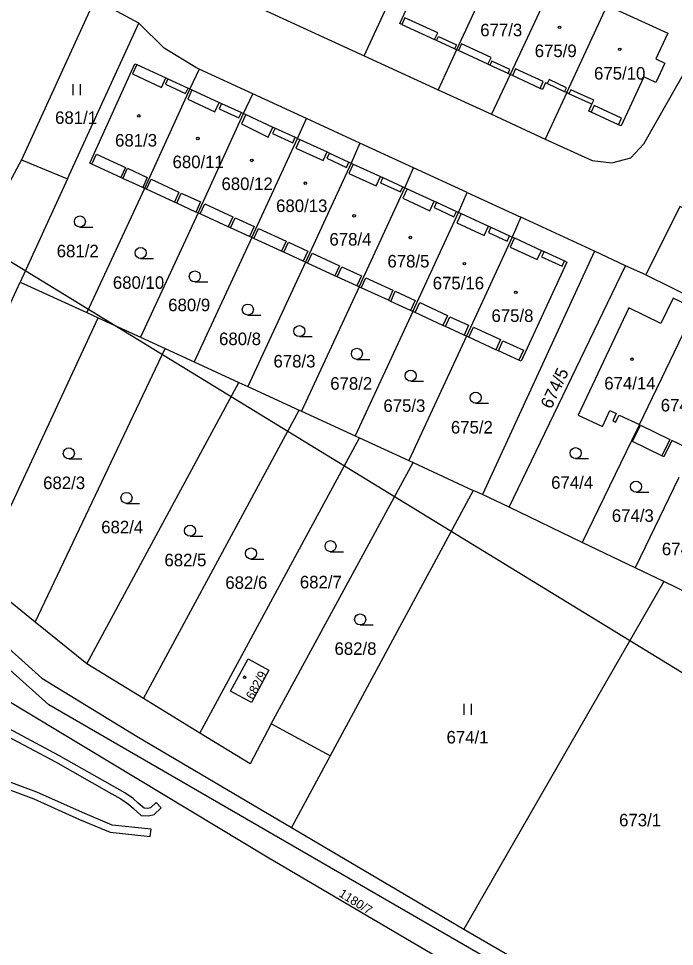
# Model space of a CAD drawing. Extents: x -756746 to -753363, y -1166406 to -1161727.
# Drawn here: x -754968.3 to -754879.4, y -1162830.1 to -1162704.3 of the extents above; entities that cross this region are included whole.
import ezdxf

# ---------------------------------------------------------------- set-up
doc = ezdxf.new("R2010")
doc.units = 0
for name, color, linetype in [('Hranice parcel', 7, 'Continuous'), ('Parcelní čísla', 7, 'Continuous'), ('Poz předměty', 7, 'Continuous'), ('Vnitřní kresba', 7, 'Continuous'), ('Věcná břemena k části', 7, 'Continuous'), ('Značky budov', 7, 'Continuous'), ('Značky kultur', 7, 'Continuous')]:
    doc.layers.add(name, color=color, linetype=linetype)

msp = doc.modelspace()

# ---------------------------------------------------------------- linework, layer by layer
at = {"layer": 'Hranice parcel'}
for p, q in [((-754921.48, -1162709.33), (-754915.02, -1162695.31)), ((-754903.5, -1162696.74), (-754908.96, -1162708.51)), ((-754958, -1162701.65), (-754967.95, -1162723.46)), ((-754952.01, -1162704.91), (-754958, -1162701.65)), ((-754894.04, -1162714.33), (-754888.55, -1162702.5)), ((-754961.68, -1162726.01), (-754952.01, -1162704.91)), ((-754908.96, -1162708.51), (-754911.48, -1162713.93)), ((-754921.48, -1162709.33), (-754911.48, -1162713.93)), ((-754943.86, -1162711.13), (-754945.13, -1162713.83)), ((-754936.6, -1162714.48), (-754943.86, -1162711.13)), ((-754945.13, -1162713.83), (-754951.27, -1162727.31)), ((-754911.48, -1162713.93), (-754904.22, -1162717.27)), ((-754929.33, -1162717.82), (-754936.6, -1162714.48)), ((-754894.04, -1162714.33), (-754896.95, -1162720.62)), ((-754922.06, -1162721.17), (-754929.33, -1162717.82)), ((-754904.22, -1162717.27), (-754896.95, -1162720.62)), ((-754914.79, -1162724.52), (-754922.06, -1162721.17)), ((-754967.95, -1162723.46), (-754978.29, -1162742.62)), ((-754967.95, -1162723.46), (-754961.68, -1162726.01)), ((-754907.53, -1162727.86), (-754914.79, -1162724.52)), ((-754961.68, -1162726.01), (-754968.11, -1162740.03)), ((-754951.27, -1162727.31), (-754959.06, -1162744.15)), ((-754907.53, -1162727.86), (-754900.26, -1162731.21)), ((-754944, -1162730.65), (-754951.8, -1162747.5)), ((-754900.26, -1162731.21), (-754901.44, -1162733.91)), ((-754890.27, -1162735.81), (-754900.26, -1162731.21)), ((-754936.73, -1162733.99), (-754944.53, -1162750.84)), ((-754901.44, -1162733.91), (-754907.62, -1162747.36)), ((-754890.27, -1162735.81), (-754905.47, -1162768.83)), ((-754886.06, -1162737.8), (-754890.27, -1162735.81)), ((-754929.46, -1162737.33), (-754937.26, -1162754.19)), ((-754901.86, -1162770.54), (-754886.06, -1162737.8)), ((-754883.32, -1162739.04), (-754886.06, -1162737.8)), ((-754883.32, -1162739.04), (-754876.15, -1162742.58)), ((-754968.11, -1162740.03), (-754959.06, -1162744.15)), ((-754922.19, -1162740.67), (-754929.99, -1162757.54)), ((-754959.06, -1162744.15), (-754957.54, -1162744.85)), ((-754914.91, -1162744.01), (-754922.73, -1162760.88)), ((-754973.84, -1162779.84), (-754957.54, -1162744.85)), ((-754957.54, -1162744.85), (-754951.8, -1162747.5)), ((-754951.8, -1162747.5), (-754948.46, -1162749.03)), ((-754907.62, -1162747.36), (-754915.46, -1162764.23)), ((-754966.08, -1162786.15), (-754948.46, -1162749.03)), ((-754948.46, -1162749.03), (-754944.53, -1162750.84)), ((-754944.53, -1162750.84), (-754938.48, -1162753.63)), ((-754959.08, -1162791.82), (-754938.48, -1162753.63)), ((-754938.48, -1162753.63), (-754937.26, -1162754.19)), ((-754937.26, -1162754.19), (-754930.3, -1162757.4)), ((-754951.42, -1162796.5), (-754930.3, -1162757.4)), ((-754930.3, -1162757.4), (-754929.99, -1162757.54)), ((-754929.99, -1162757.54), (-754922.73, -1162760.88)), ((-754884.18, -1162759.36), (-754885.25, -1162761.57)), ((-754943.76, -1162801.18), (-754922.13, -1162761.16)), ((-754922.73, -1162760.88), (-754922.13, -1162761.16)), ((-754922.13, -1162761.16), (-754915.46, -1162764.23)), ((-754885.25, -1162761.57), (-754891.96, -1162775.32)), ((-754934.08, -1162799.95), (-754914.87, -1162764.5)), ((-754915.46, -1162764.23), (-754914.87, -1162764.5)), ((-754914.87, -1162764.5), (-754906.7, -1162768.27)), ((-754878.83, -1162766.51), (-754884.75, -1162778.79)), ((-754906.7, -1162768.27), (-754926.09, -1162804.27)), ((-754905.47, -1162768.83), (-754906.7, -1162768.27)), ((-754901.86, -1162770.54), (-754905.47, -1162768.83)), ((-754891.96, -1162775.32), (-754901.86, -1162770.54)), ((-754884.75, -1162778.79), (-754891.96, -1162775.32)), ((-754880.9, -1162780.62), (-754884.75, -1162778.79)), ((-754966.08, -1162786.15), (-754973.84, -1162779.84)), ((-754880.9, -1162780.62), (-754907.99, -1162827.77)), ((-754877.55, -1162782.27), (-754880.9, -1162780.62)), ((-754959.08, -1162791.82), (-754966.08, -1162786.15)), ((-754951.42, -1162796.5), (-754959.08, -1162791.82)), ((-754943.76, -1162801.18), (-754951.42, -1162796.5)), ((-754926.09, -1162804.27), (-754934.08, -1162799.95)), ((-754926.09, -1162804.27), (-754931.33, -1162814)), ((-754931.33, -1162814), (-754907.99, -1162827.77)), ((-754907.99, -1162827.77), (-754885.82, -1162840.64))]:
    msp.add_line(p, q, dxfattribs=at)
for points in [[(-754942.72, -1162683.04), (-754944.75, -1162687.61), (-754945.57, -1162691.41), (-754944.95, -1162695.33), (-754942.88, -1162698.71), (-754939.72, -1162700.93), (-754921.48, -1162709.33)], [(-754908.96, -1162708.51), (-754909.24, -1162708.38), (-754911.68, -1162707.25), (-754911.96, -1162707.13), (-754911.53, -1162706.22), (-754915.96, -1162704.17), (-754916.38, -1162705.08), (-754916.67, -1162704.94), (-754914.57, -1162700.45), (-754914.31, -1162700.57), (-754911.76, -1162695.08), (-754910.95, -1162693.32), (-754907.57, -1162694.87), (-754903.5, -1162696.74)], [(-754896.95, -1162720.62), (-754890.59, -1162723.55), (-754887.91, -1162723.86), (-754885.35, -1162723.19), (-754883.58, -1162721.29), (-754867.6, -1162693.11)], [(-754895.81, -1162699.17), (-754901.71, -1162711.87), (-754904.22, -1162717.27)], [(-754888.55, -1162702.5), (-754880.34, -1162706.27), (-754881.96, -1162709.76), (-754880.74, -1162710.33), (-754881.95, -1162712.94), (-754883.59, -1162712.18), (-754886.68, -1162718.84), (-754887.01, -1162718.69), (-754886.6, -1162717.8), (-754890.3, -1162716.06), (-754890.72, -1162716.96), (-754891.04, -1162716.82), (-754890.62, -1162715.91), (-754893.74, -1162714.47), (-754894.04, -1162714.33)], [(-754943.86, -1162711.13), (-754944.32, -1162710.92), (-754948.61, -1162708.29), (-754952.01, -1162704.91)], [(-754951.27, -1162727.31), (-754951.5, -1162727.2), (-754954.21, -1162725.96), (-754954.48, -1162725.83), (-754958.42, -1162724.02), (-754958.69, -1162723.9), (-754952.56, -1162710.41), (-754952.29, -1162710.53), (-754948.38, -1162712.33), (-754948.08, -1162712.47), (-754945.35, -1162713.72), (-754945.13, -1162713.83)], [(-754944, -1162730.65), (-754937.83, -1162717.18), (-754936.6, -1162714.48)], [(-754936.73, -1162733.99), (-754930.54, -1162720.53), (-754929.33, -1162717.82)], [(-754922.06, -1162721.17), (-754923.27, -1162723.88), (-754929.46, -1162737.33)], [(-754922.19, -1162740.67), (-754915.97, -1162727.23), (-754914.79, -1162724.52)], [(-754944, -1162730.65), (-754944.29, -1162730.52), (-754946.9, -1162729.31), (-754947.21, -1162729.17), (-754950.98, -1162727.44), (-754951.27, -1162727.31)], [(-754914.91, -1162744.01), (-754908.7, -1162730.57), (-754907.53, -1162727.86)], [(-754849.36, -1162743.31), (-754878.72, -1162729.78), (-754883.32, -1162739.04)], [(-754936.73, -1162733.99), (-754937.02, -1162733.86), (-754939.61, -1162732.67), (-754939.92, -1162732.52), (-754943.7, -1162730.78), (-754944, -1162730.65)], [(-754929.46, -1162737.33), (-754929.75, -1162737.19), (-754932.39, -1162735.98), (-754932.71, -1162735.83), (-754936.43, -1162734.12), (-754936.73, -1162733.99)], [(-754901.44, -1162733.91), (-754901.14, -1162734.04), (-754897.46, -1162735.73), (-754897.12, -1162735.89), (-754894.36, -1162737.16), (-754894.03, -1162737.31), (-754900.22, -1162750.76), (-754900.55, -1162750.61), (-754903.31, -1162749.34), (-754903.64, -1162749.19), (-754907.32, -1162747.5), (-754907.62, -1162747.36)], [(-754922.19, -1162740.67), (-754922.49, -1162740.53), (-754925.17, -1162739.3), (-754925.46, -1162739.17), (-754929.16, -1162737.46), (-754929.46, -1162737.33)], [(-754973.84, -1162779.84), (-754983.02, -1162772.41), (-754982.39, -1162771.04), (-754968.11, -1162740.03)], [(-754914.91, -1162744.01), (-754915.21, -1162743.87), (-754917.9, -1162742.64), (-754918.21, -1162742.49), (-754921.89, -1162740.81), (-754922.19, -1162740.67)], [(-754876.6, -1162743.64), (-754879.62, -1162742.19), (-754881.27, -1162745.63), (-754885.64, -1162743.52), (-754892.47, -1162758.08), (-754889.21, -1162759.63), (-754888.18, -1162757.46), (-754887.33, -1162757.86), (-754887.8, -1162758.86), (-754887.42, -1162759.04), (-754886.95, -1162758.05), (-754884.18, -1162759.36)], [(-754907.62, -1162747.36), (-754907.95, -1162747.21), (-754910.49, -1162746.04), (-754910.83, -1162745.89), (-754914.58, -1162744.16), (-754914.91, -1162744.01)], [(-754884.18, -1162759.36), (-754878.24, -1162747.03), (-754876.6, -1162743.64)], [(-754964.21, -1162797.36), (-754992.9, -1162771.63), (-755008.4, -1162750)], [(-754877.04, -1162762.83), (-754879.79, -1162761.5), (-754880.88, -1162763.74), (-754881.15, -1162763.61), (-754885.11, -1162761.63), (-754885.25, -1162761.57)], [(-754992.58, -1162769.12), (-754965.18, -1162793.73), (-754952.26, -1162801.66), (-754931.33, -1162814)], [(-754936.78, -1162797.03), (-754939.6, -1162795.49), (-754937.22, -1162791.14), (-754934.4, -1162792.67), (-754936.78, -1162797.03)], [(-754856.94, -1162862.17), (-754879.3, -1162850.58), (-754934.4, -1162818.14), (-754977.2, -1162792.37)], [(-754767.75, -1162904.64), (-754809.47, -1162882.82), (-754847.64, -1162863.68), (-754866.03, -1162853.65), (-754890.49, -1162840.03), (-754964.21, -1162797.36)], [(-754934.08, -1162799.95), (-754936.95, -1162805.34), (-754943.76, -1162801.18)]]:
    msp.add_lwpolyline(points, dxfattribs=at)
at = {"layer": 'Poz předměty'}
msp.add_line((-754997.48, -1162720.04), (-754834.11, -1162820.12), dxfattribs=at)
at = {"layer": 'Vnitřní kresba'}
for p, q in [((-754916.38, -1162705.08), (-754911.96, -1162707.13)), ((-754911.68, -1162707.25), (-754911.43, -1162706.71)), ((-754911.43, -1162706.71), (-754908.99, -1162707.84)), ((-754908.99, -1162707.84), (-754909.24, -1162708.38)), ((-754908.3, -1162707.72), (-754908.71, -1162708.63)), ((-754904.3, -1162709.57), (-754908.3, -1162707.72)), ((-754908.71, -1162708.63), (-754908.96, -1162708.51)), ((-754904.72, -1162710.48), (-754908.71, -1162708.63)), ((-754904.72, -1162710.48), (-754904.3, -1162709.57)), ((-754904.2, -1162710.07), (-754904.44, -1162710.6)), ((-754901.73, -1162711.21), (-754904.2, -1162710.07)), ((-754952.29, -1162710.53), (-754952.87, -1162711.8)), ((-754904.44, -1162710.6), (-754904.72, -1162710.48)), ((-754901.98, -1162711.74), (-754904.44, -1162710.6)), ((-754901.98, -1162711.74), (-754901.73, -1162711.21)), ((-754900.98, -1162711.11), (-754901.39, -1162712.02)), ((-754897.24, -1162712.84), (-754900.98, -1162711.11)), ((-754952.87, -1162711.8), (-754948.97, -1162713.63)), ((-754948.97, -1162713.63), (-754948.38, -1162712.33)), ((-754948.08, -1162712.47), (-754948.41, -1162713.18)), ((-754901.71, -1162711.87), (-754901.98, -1162711.74)), ((-754901.39, -1162712.02), (-754901.71, -1162711.87)), ((-754897.66, -1162713.75), (-754901.39, -1162712.02)), ((-754897.66, -1162713.75), (-754897.24, -1162712.84)), ((-754896.41, -1162712.55), (-754896.67, -1162713.11)), ((-754894.08, -1162713.66), (-754896.41, -1162712.55)), ((-754948.41, -1162713.18), (-754945.69, -1162714.45)), ((-754945.69, -1162714.45), (-754945.35, -1162713.72)), ((-754944.83, -1162713.96), (-754945.4, -1162715.21)), ((-754945.13, -1162713.83), (-754944.83, -1162713.96)), ((-754944.83, -1162713.96), (-754941.14, -1162715.66)), ((-754897.32, -1162713.91), (-754897.66, -1162713.75)), ((-754896.9, -1162713), (-754897.32, -1162713.91)), ((-754896.67, -1162713.11), (-754896.9, -1162713)), ((-754894.33, -1162714.2), (-754896.67, -1162713.11)), ((-754894.33, -1162714.2), (-754894.08, -1162713.66)), ((-754894.04, -1162714.33), (-754894.33, -1162714.2)), ((-754893.49, -1162713.93), (-754893.74, -1162714.47)), ((-754890.37, -1162715.37), (-754893.49, -1162713.93)), ((-754945.4, -1162715.21), (-754941.73, -1162716.93)), ((-754890.62, -1162715.91), (-754890.37, -1162715.37)), ((-754941.73, -1162716.93), (-754941.14, -1162715.66)), ((-754940.82, -1162715.8), (-754941.15, -1162716.51)), ((-754941.15, -1162716.51), (-754938.47, -1162717.75)), ((-754941.14, -1162715.66), (-754940.82, -1162715.8)), ((-754940.82, -1162715.8), (-754938.14, -1162717.04)), ((-754938.47, -1162717.75), (-754938.14, -1162717.04)), ((-754938.14, -1162717.04), (-754937.83, -1162717.18)), ((-754937.54, -1162717.31), (-754938.12, -1162718.58)), ((-754937.83, -1162717.18), (-754937.54, -1162717.31)), ((-754937.54, -1162717.31), (-754933.87, -1162719)), ((-754887.01, -1162718.69), (-754890.72, -1162716.96)), ((-754938.12, -1162718.58), (-754934.51, -1162720.38)), ((-754934.51, -1162720.38), (-754933.87, -1162719)), ((-754933.56, -1162719.14), (-754933.9, -1162719.87)), ((-754933.87, -1162719), (-754933.56, -1162719.14)), ((-754933.56, -1162719.14), (-754930.84, -1162720.39)), ((-754933.9, -1162719.87), (-754931.18, -1162721.12)), ((-754931.18, -1162721.12), (-754930.84, -1162720.39)), ((-754930.84, -1162720.39), (-754930.54, -1162720.53)), ((-754930.23, -1162720.67), (-754930.77, -1162721.84)), ((-754930.54, -1162720.53), (-754930.23, -1162720.67)), ((-754930.23, -1162720.67), (-754926.53, -1162722.37)), ((-754958.42, -1162724.02), (-754957.79, -1162722.66)), ((-754957.79, -1162722.66), (-754953.86, -1162724.47)), ((-754930.77, -1162721.84), (-754927.07, -1162723.55)), ((-754927.07, -1162723.55), (-754926.53, -1162722.37)), ((-754926.21, -1162722.52), (-754926.54, -1162723.23)), ((-754926.53, -1162722.37), (-754926.21, -1162722.52)), ((-754926.21, -1162722.52), (-754923.56, -1162723.74)), ((-754926.54, -1162723.23), (-754923.9, -1162724.47)), ((-754923.9, -1162724.47), (-754923.56, -1162723.74)), ((-754923.56, -1162723.74), (-754923.27, -1162723.88)), ((-754922.97, -1162724.01), (-754923.56, -1162725.29)), ((-754923.27, -1162723.88), (-754922.97, -1162724.01)), ((-754922.97, -1162724.01), (-754919.27, -1162725.71)), ((-754953.86, -1162724.47), (-754954.48, -1162725.83)), ((-754954.21, -1162725.96), (-754953.58, -1162724.59)), ((-754953.58, -1162724.59), (-754950.88, -1162725.84)), ((-754923.56, -1162725.29), (-754919.85, -1162726.98)), ((-754950.88, -1162725.84), (-754951.5, -1162727.2)), ((-754950.98, -1162727.44), (-754950.36, -1162726.08)), ((-754950.36, -1162726.08), (-754946.59, -1162727.81)), ((-754919.85, -1162726.98), (-754919.27, -1162725.71)), ((-754918.96, -1162725.85), (-754919.29, -1162726.57)), ((-754919.29, -1162726.57), (-754916.58, -1162727.8)), ((-754919.27, -1162725.71), (-754918.96, -1162725.85)), ((-754918.96, -1162725.85), (-754916.26, -1162727.09)), ((-754946.59, -1162727.81), (-754947.21, -1162729.17)), ((-754946.9, -1162729.31), (-754946.28, -1162727.95)), ((-754946.28, -1162727.95), (-754943.66, -1162729.15)), ((-754916.58, -1162727.8), (-754916.26, -1162727.09)), ((-754916.26, -1162727.09), (-754915.97, -1162727.23)), ((-754915.67, -1162727.37), (-754916.26, -1162728.65)), ((-754915.97, -1162727.23), (-754915.67, -1162727.37)), ((-754915.67, -1162727.37), (-754911.99, -1162729.06)), ((-754943.66, -1162729.15), (-754944.29, -1162730.52)), ((-754916.26, -1162728.65), (-754912.59, -1162730.36)), ((-754912.59, -1162730.36), (-754911.99, -1162729.06)), ((-754911.67, -1162729.2), (-754912, -1162729.92)), ((-754911.99, -1162729.06), (-754911.67, -1162729.2)), ((-754911.67, -1162729.2), (-754909, -1162730.43)), ((-754943.7, -1162730.78), (-754943.08, -1162729.42)), ((-754943.08, -1162729.42), (-754939.3, -1162731.16)), ((-754912, -1162729.92), (-754909.34, -1162731.17)), ((-754909.34, -1162731.17), (-754909, -1162730.43)), ((-754909, -1162730.43), (-754908.7, -1162730.57)), ((-754908.7, -1162730.57), (-754908.37, -1162730.72)), ((-754939.3, -1162731.16), (-754939.92, -1162732.52)), ((-754939.61, -1162732.67), (-754938.98, -1162731.3)), ((-754938.98, -1162731.3), (-754936.39, -1162732.49)), ((-754908.37, -1162730.72), (-754908.95, -1162731.97)), ((-754908.37, -1162730.72), (-754904.65, -1162732.43)), ((-754936.39, -1162732.49), (-754937.02, -1162733.86)), ((-754936.43, -1162734.12), (-754935.81, -1162732.76)), ((-754935.81, -1162732.76), (-754932.08, -1162734.47)), ((-754908.95, -1162731.97), (-754905.24, -1162733.71)), ((-754905.24, -1162733.71), (-754904.65, -1162732.43)), ((-754904.65, -1162732.43), (-754904.32, -1162732.58)), ((-754904.32, -1162732.58), (-754904.65, -1162733.28)), ((-754904.32, -1162732.58), (-754901.78, -1162733.75)), ((-754904.65, -1162733.28), (-754902.1, -1162734.47)), ((-754902.1, -1162734.47), (-754901.78, -1162733.75)), ((-754901.78, -1162733.75), (-754901.44, -1162733.91)), ((-754901.14, -1162734.04), (-754901.71, -1162735.3)), ((-754932.08, -1162734.47), (-754932.71, -1162735.83)), ((-754932.39, -1162735.98), (-754931.76, -1162734.62)), ((-754931.76, -1162734.62), (-754929.13, -1162735.83)), ((-754901.71, -1162735.3), (-754898.03, -1162736.98)), ((-754929.13, -1162735.83), (-754929.75, -1162737.19)), ((-754929.16, -1162737.46), (-754928.54, -1162736.1)), ((-754928.54, -1162736.1), (-754924.83, -1162737.8)), ((-754898.03, -1162736.98), (-754897.46, -1162735.73)), ((-754897.12, -1162735.89), (-754897.46, -1162736.62)), ((-754897.46, -1162736.62), (-754894.68, -1162737.87)), ((-754924.83, -1162737.8), (-754925.46, -1162739.17)), ((-754925.17, -1162739.3), (-754924.54, -1162737.94)), ((-754924.54, -1162737.94), (-754921.86, -1162739.17)), ((-754894.68, -1162737.87), (-754894.36, -1162737.16)), ((-754921.86, -1162739.17), (-754922.49, -1162740.53)), ((-754921.89, -1162740.81), (-754921.26, -1162739.44)), ((-754921.26, -1162739.44), (-754917.59, -1162741.13)), ((-754917.59, -1162741.13), (-754918.21, -1162742.49)), ((-754917.9, -1162742.64), (-754917.28, -1162741.27)), ((-754917.28, -1162741.27), (-754914.59, -1162742.51)), ((-754914.59, -1162742.51), (-754915.21, -1162743.87)), ((-754914.58, -1162744.16), (-754913.96, -1162742.8)), ((-754913.96, -1162742.8), (-754910.22, -1162744.56)), ((-754910.22, -1162744.56), (-754910.83, -1162745.89)), ((-754910.49, -1162746.04), (-754909.88, -1162744.73)), ((-754909.88, -1162744.73), (-754907.34, -1162745.88)), ((-754907.34, -1162745.88), (-754907.95, -1162747.21)), ((-754907.32, -1162747.5), (-754906.69, -1162746.14)), ((-754906.69, -1162746.14), (-754903.01, -1162747.83)), ((-754903.01, -1162747.83), (-754903.64, -1162749.19)), ((-754903.31, -1162749.34), (-754902.68, -1162747.98)), ((-754902.68, -1162747.98), (-754899.92, -1162749.25)), ((-754899.92, -1162749.25), (-754900.55, -1162750.61)), ((-754885.11, -1162761.63), (-754884.04, -1162759.43)), ((-754884.04, -1162759.43), (-754880.06, -1162761.37)), ((-754880.06, -1162761.37), (-754881.15, -1162763.61))]:
    msp.add_line(p, q, dxfattribs=at)
at = {"layer": 'Věcná břemena k části'}
for points in [[(-754972.05, -1162800.46), (-754963.34, -1162805.11), (-754956.08, -1162809.22), (-754954.45, -1162810.12), (-754953.43, -1162810.85), (-754952.76, -1162811.42), (-754951.72, -1162812.37), (-754950.7, -1162812.42), (-754949.95, -1162812.25), (-754949.01, -1162811.35), (-754949.7, -1162810.62), (-754950.45, -1162811.33), (-754950.8, -1162811.42), (-754951.32, -1162811.39), (-754952.1, -1162810.68), (-754952.81, -1162810.07), (-754953.91, -1162809.28), (-754955.6, -1162808.34), (-754962.86, -1162804.23), (-754971.61, -1162799.56)], [(-754971.16, -1162808.3), (-754966.24, -1162810.12), (-754960.06, -1162812.9), (-754955.9, -1162814.64), (-754950.48, -1162815.21), (-754950.37, -1162814.22), (-754955.64, -1162813.66), (-754959.66, -1162811.98), (-754965.86, -1162809.2), (-754970.84, -1162807.36)]]:
    msp.add_lwpolyline(points, dxfattribs=at)
at = {"layer": 'Značky budov'}
for centre in [(-754895.03, -1162705.47), (-754886.86, -1162708.46), (-754952.03, -1162717.49), (-754944.02, -1162720.55), (-754936.71, -1162723.52), (-754929.47, -1162726.61), (-754922.85, -1162731.03), (-754915.24, -1162733.98), (-754907.91, -1162737.53), (-754900.94, -1162741.41), (-754885.2, -1162750.48), (-754937.69, -1162793.62)]:
    msp.add_circle(centre, 0.175, dxfattribs=at)
at = {"layer": 'Značky kultur'}
for p, q in [((-754960.93, -1162714.68), (-754960.93, -1162713.18)), ((-754959.93, -1162714.68), (-754959.93, -1162713.18)), ((-754960.02, -1162732.56), (-754958.27, -1162732.56)), ((-754951.79, -1162736.82), (-754950.04, -1162736.82)), ((-754944.45, -1162740.01), (-754942.7, -1162740.01)), ((-754937.26, -1162744.5), (-754935.51, -1162744.5)), ((-754930.27, -1162747.42), (-754928.52, -1162747.42)), ((-754922.48, -1162750.5), (-754920.73, -1162750.5)), ((-754915.19, -1162753.47), (-754913.44, -1162753.47)), ((-754906.39, -1162756.45), (-754904.64, -1162756.45)), ((-754961.52, -1162764.01), (-754959.77, -1162764.01)), ((-754892.84, -1162763.97), (-754891.09, -1162763.97)), ((-754884.65, -1162768.51), (-754882.9, -1162768.51)), ((-754953.7, -1162770.04), (-754951.95, -1162770.04)), ((-754945.09, -1162774.49), (-754943.34, -1162774.49)), ((-754926.05, -1162776.59), (-754924.3, -1162776.59)), ((-754936.84, -1162777.58), (-754935.09, -1162777.58)), ((-754922.04, -1162786.53), (-754920.29, -1162786.53)), ((-754907.94, -1162798.7), (-754907.94, -1162797.2)), ((-754906.94, -1162798.7), (-754906.94, -1162797.2))]:
    msp.add_line(p, q, dxfattribs=at)
for centre in [(-754960.02, -1162731.81), (-754951.79, -1162736.07), (-754944.45, -1162739.26), (-754937.26, -1162743.75), (-754930.27, -1162746.67), (-754922.48, -1162749.75), (-754915.19, -1162752.72), (-754906.39, -1162755.7), (-754961.52, -1162763.26), (-754892.84, -1162763.22), (-754884.65, -1162767.76), (-754953.7, -1162769.29), (-754945.09, -1162773.74), (-754926.05, -1162775.84), (-754936.84, -1162776.83), (-754922.04, -1162785.78)]:
    msp.add_circle(centre, 0.75, dxfattribs=at)

# ---------------------------------------------------------------- texts
at = {"layer": 'Parcelní čísla'}
for s, p in [('677/3', (-754905.76, -1162706.69)), ('675/9', (-754898.38, -1162709.51)), ('675/10', (-754890.34, -1162712.56)), ('681/1', (-754963.38, -1162718.57)), ('681/3', (-754955.25, -1162721.64)), ('680/11', (-754947.46, -1162724.57)), ('680/12', (-754940.83, -1162727.54)), ('680/13', (-754933.43, -1162730.52)), ('678/4', (-754926.2, -1162735.07)), ('681/2', (-754963.16, -1162736.66)), ('678/5', (-754918.34, -1162738.04)), ('680/10', (-754955.55, -1162740.94)), ('675/16', (-754912.2, -1162741.01)), ('680/9', (-754948.05, -1162743.97)), ('675/8', (-754904.24, -1162745.43)), ('680/8', (-754941.16, -1162748.57)), ('678/3', (-754933.78, -1162751.6)), ('678/2', (-754926.09, -1162754.62)), ('674/14', (-754888.95, -1162754.59)), ('675/3', (-754918.89, -1162757.63)), ('674/16', (-754881.3, -1162757.57)), ('675/2', (-754909.74, -1162760.56)), ('682/3', (-754965, -1162768.1)), ('674/4', (-754896.15, -1162768.06)), ('674/3', (-754887.93, -1162772.54)), ('682/4', (-754957.13, -1162774.1)), ('674/2', (-754881.15, -1162777.07)), ('682/5', (-754948.56, -1162778.57)), ('682/6', (-754940.31, -1162781.63)), ('682/7', (-754930.21, -1162781.56)), ('682/8', (-754925.51, -1162790.58)), ('674/1', (-754910.33, -1162802.6)), ('673/1', (-754886.94, -1162813.84))]:
    msp.add_text(s, height=1.7, dxfattribs=at).set_placement(p)
for s, height, rotation, p in [('674/5', 1.7, 65, (-754896.13, -1162757.34)), ('682/9', 1.2, 62, (-754936.53, -1162796.74)), ('1180/7', 1.2, 328, (-754925.03, -1162823.26))]:
    msp.add_text(s, height=height, rotation=rotation, dxfattribs=at).set_placement(p)

doc.saveas('drawing.dxf')
